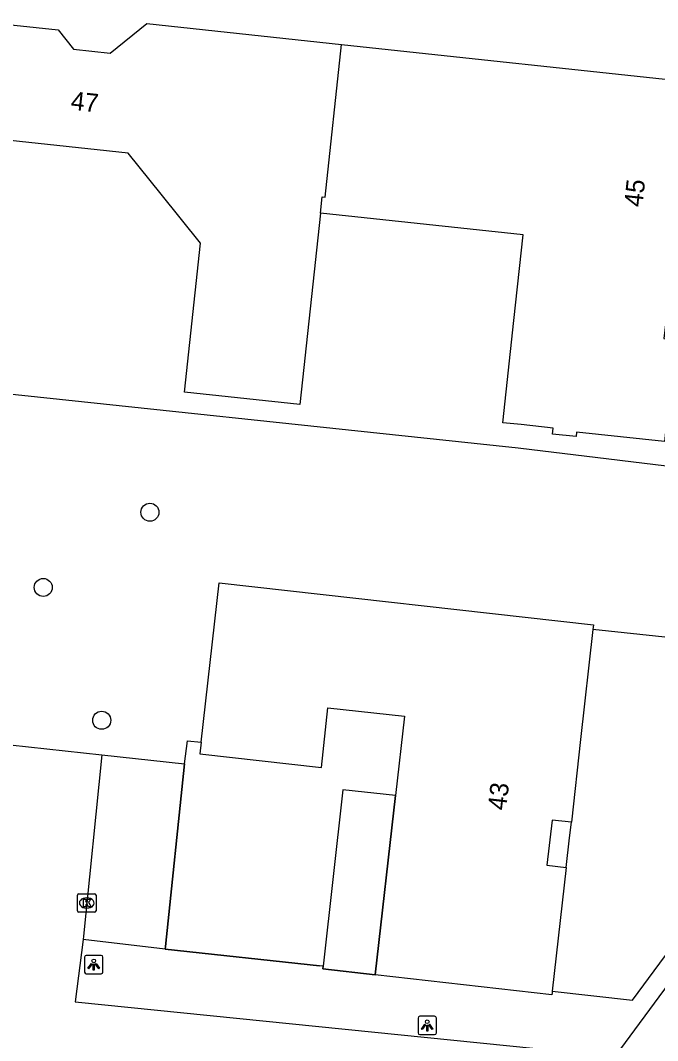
# Model space of a CAD drawing. Extents: x 162398 to 163643, y 386453 to 387397.
# Drawn here: x 162833 to 162867.5, y 386898.2 to 386953.6 of the extents above; entities that cross this region are included whole.
import ezdxf

# ---------------------------------------------------------------- set-up
doc = ezdxf.new("R2010")
doc.units = 0
for name, color, linetype in [('IMGEO_Boom', 7, 'Continuous'), ('IMGEO_Groenvoorziening', 7, 'Continuous'), ('IMGEO_Kolk', 7, 'Continuous'), ('IMGEO_Lichtpunt', 7, 'Continuous'), ('IMGEO_Muur', 7, 'Continuous'), ('IMGEO_Pand', 7, 'Continuous'), ('IMGEO_Pand_nummerreeks', 7, 'Continuous'), ('IMGEO_Pand_overbouw', 7, 'Continuous'), ('IMGEO_Parkeervlak_open', 7, 'Continuous'), ('IMGEO_Rijbaan_lokaal_open', 7, 'Continuous'), ('IMGEO_Voetpad_open', 7, 'Continuous')]:
    doc.layers.add(name, color=color, linetype=linetype)

msp = doc.modelspace()

# ---------------------------------------------------------------- linework, layer by layer
at = {"layer": 'IMGEO_Boom'}
for centre in [(162839.978, 386926.866), (162834.193, 386922.783), (162837.362, 386915.576)]:
    msp.add_circle(centre, 0.489, dxfattribs=at)
at = {"layer": 'IMGEO_Groenvoorziening'}
for points in [[(162870.971, 386929.009), (162859.945, 386930.347), (162828.236, 386933.706), (162820.477, 386934.559), (162809.62, 386935.738), (162809.662, 386936.561)], [(162869.944, 386919.868), (162863.993, 386920.509)], [(162841.86, 386913.21), (162842.021, 386914.461), (162842.761, 386914.398)]]:
    msp.add_lwpolyline(points, dxfattribs=at)
at = {"layer": 'IMGEO_Kolk'}
for p, q in [((162836.053, 386905.237), (162836.053, 386906.089)), ((162836.128, 386906.163), (162836.98, 386906.163)), ((162837.054, 386906.089), (162837.054, 386905.237)), ((162836.541, 386905.943), (162836.566, 386905.943)), ((162836.98, 386905.163), (162836.128, 386905.163)), ((162836.564, 386905.383), (162836.539, 386905.383))]:
    msp.add_line(p, q, dxfattribs=at)
for points in [[(162836.053, 386905.237), (162836.053, 386906.089)], [(162836.128, 386906.163), (162836.98, 386906.163)], [(162837.054, 386906.089), (162837.054, 386905.237)], [(162836.374, 386905.863), (162836.497, 386905.863), (162836.497, 386905.712), (162836.627, 386905.863), (162836.791, 386905.863), (162836.645, 386905.712), (162836.798, 386905.463), (162836.646, 386905.463), (162836.561, 386905.627), (162836.497, 386905.56), (162836.497, 386905.463), (162836.374, 386905.463), (162836.374, 386905.863)], [(162836.98, 386905.163), (162836.128, 386905.163)]]:
    msp.add_lwpolyline(points, dxfattribs=at)
for centre, start, end in [((162836.13, 386906.087), 91.552, 178.448), ((162836.13, 386906.087), 91.552, 178.448), ((162836.978, 386906.087), 1.552, 88.448), ((162836.978, 386906.087), 1.552, 88.448), ((162836.13, 386905.239), 181.552, 268.448), ((162836.13, 386905.239), 181.552, 268.448), ((162836.978, 386905.239), 271.552, 358.448), ((162836.978, 386905.239), 271.552, 358.448)]:
    msp.add_arc(centre, 0.0765, start, end, dxfattribs=at)
for centre, major_axis, ratio, start_param, end_param in [((162836.54, 386905.663), (-0.387, 0.002), 0.722429, 4.712389, 7.853982), ((162836.565, 386905.663), (-0.39, 0.002), 0.717154, 1.570796, 4.712389)]:
    msp.add_ellipse(centre, major_axis=major_axis, ratio=ratio, start_param=start_param, end_param=end_param, dxfattribs=at)
at = {"layer": 'IMGEO_Lichtpunt'}
for p, q in [((162837.331, 386902.818), (162836.523, 386902.818)), ((162837.331, 386902.818), (162836.523, 386902.818)), ((162836.429, 386902.723), (162836.429, 386901.916)), ((162836.429, 386902.723), (162836.429, 386901.916)), ((162837.425, 386901.916), (162837.425, 386902.723)), ((162837.425, 386901.916), (162837.425, 386902.723)), ((162836.523, 386901.822), (162837.331, 386901.822)), ((162836.523, 386901.822), (162837.331, 386901.822)), ((162854.514, 386899.422), (162854.514, 386898.615)), ((162854.514, 386899.422), (162854.514, 386898.615)), ((162855.416, 386899.517), (162854.608, 386899.517)), ((162855.416, 386899.517), (162854.608, 386899.517)), ((162855.51, 386898.615), (162855.51, 386899.422)), ((162855.51, 386898.615), (162855.51, 386899.422)), ((162854.608, 386898.521), (162855.416, 386898.521)), ((162854.608, 386898.521), (162855.416, 386898.521))]:
    msp.add_line(p, q, dxfattribs=at)
for points in [[(162836.803, 386902.387), (162836.842, 386902.359), (162836.654, 386902.097), (162836.616, 386902.124), (162836.803, 386902.387)], [(162836.905, 386902.339), (162836.952, 386902.339), (162836.952, 386902.017), (162836.905, 386902.017), (162836.905, 386902.339)], [(162837.015, 386902.359), (162837.053, 386902.386), (162837.24, 386902.124), (162837.201, 386902.096), (162837.015, 386902.359)], [(162854.888, 386899.086), (162854.927, 386899.058), (162854.739, 386898.796), (162854.701, 386898.823), (162854.888, 386899.086)], [(162854.99, 386899.038), (162855.037, 386899.038), (162855.037, 386898.716), (162854.99, 386898.716), (162854.99, 386899.038)], [(162855.1, 386899.058), (162855.138, 386899.085), (162855.325, 386898.823), (162855.286, 386898.795), (162855.1, 386899.058)]]:
    msp.add_lwpolyline(points, dxfattribs=at)
for centre in [(162836.928, 386902.521), (162855.013, 386899.22)]:
    msp.add_circle(centre, 0.0994, dxfattribs=at)
for centre, start, end in [((162836.523, 386902.723), 90, 180), ((162836.523, 386902.723), 90, 180), ((162837.331, 386902.723), 0, 90), ((162837.331, 386902.723), 0, 90), ((162836.523, 386901.916), 180, 270), ((162836.523, 386901.916), 180, 270), ((162837.331, 386901.916), 270, 0), ((162837.331, 386901.916), 270, 360), ((162854.608, 386899.422), 90, 180), ((162854.608, 386899.422), 90, 180), ((162855.416, 386899.422), 0, 90), ((162855.416, 386899.422), 0, 90), ((162854.608, 386898.615), 180, 270), ((162854.608, 386898.615), 180, 270), ((162855.416, 386898.615), 270, 0), ((162855.416, 386898.615), 270, 360)]:
    msp.add_arc(centre, 0.0946, start, end, dxfattribs=at)
at = {"layer": 'IMGEO_Muur'}
for points in [[(162841.86, 386913.21), (162840.818, 386903.311)], [(162840.818, 386903.311), (162840.803, 386903.164), (162849.171, 386902.261)]]:
    msp.add_lwpolyline(points, dxfattribs=at)
at = {"layer": 'IMGEO_Pand'}
for points in [[(162830.203, 386953.552), (162834.994, 386953.037), (162835.833, 386951.996), (162837.817, 386951.782), (162839.803, 386953.383), (162850.357, 386952.248)], [(162850.357, 386952.248), (162869.934, 386950.143), (162868.602, 386937.755), (162868.015, 386937.819), (162867.851, 386936.292), (162868.476, 386936.225), (162867.882, 386930.701), (162863.108, 386931.214), (162863.082, 386930.971), (162861.801, 386931.109), (162861.836, 386931.432), (162860.098, 386931.619), (162859.111, 386931.725), (162859.708, 386937.276), (162860.207, 386941.917), (162849.219, 386943.099)], [(162849.219, 386943.099), (162849.313, 386943.977), (162849.48, 386943.959), (162850.357, 386952.248)], [(162849.219, 386943.099), (162848.101, 386932.711), (162841.853, 386933.383), (162842.722, 386941.465), (162840.579, 386944.124), (162838.789, 386946.345), (162829.516, 386947.342)], [(162842.761, 386914.398), (162843.736, 386923.034), (162864.02, 386920.756), (162863.993, 386920.509)], [(162863.993, 386920.509), (162863.329, 386914.537), (162862.829, 386910.041), (162861.779, 386910.149), (162861.503, 386907.713), (162862.546, 386907.595), (162861.792, 386900.876)], [(162842.761, 386914.398), (162842.688, 386913.754), (162849.282, 386913.008), (162849.629, 386916.25), (162853.781, 386915.805), (162853.292, 386911.487), (162852.19, 386901.76)], [(162861.792, 386900.876), (162861.784, 386900.803), (162861.769, 386900.673), (162852.19, 386901.76)]]:
    msp.add_lwpolyline(points, dxfattribs=at)
at = {"layer": 'IMGEO_Pand_overbouw'}
for points in [[(162853.292, 386911.487), (162850.439, 386911.805), (162849.375, 386902.235), (162849.358, 386902.082), (162852.19, 386901.76)], [(162862.829, 386910.041), (162861.779, 386910.149), (162861.503, 386907.713), (162862.546, 386907.595), (162862.731, 386909.19)]]:
    msp.add_lwpolyline(points, close=True, dxfattribs=at)
at = {"layer": 'IMGEO_Parkeervlak_open'}
for points in [[(162837.367, 386913.701), (162841.86, 386913.21)], [(162840.803, 386903.164), (162840.818, 386903.311), (162841.86, 386913.21)]]:
    msp.add_lwpolyline(points, dxfattribs=at)
at = {"layer": 'IMGEO_Rijbaan_lokaal_open'}
for points in [[(162828.398, 386914.682), (162837.367, 386913.701)], [(162837.367, 386913.701), (162836.371, 386903.856), (162836.35, 386903.69)], [(162865.209, 386897.338), (162876.426, 386912.565)], [(162836.35, 386903.69), (162835.924, 386900.293), (162865.209, 386897.338)]]:
    msp.add_lwpolyline(points, dxfattribs=at)
at = {"layer": 'IMGEO_Voetpad_open'}
for points in [[(162861.792, 386900.876), (162866.149, 386900.387), (162875.032, 386912.434), (162879.736, 386918.814)], [(162840.803, 386903.164), (162836.35, 386903.69)], [(162852.19, 386901.76), (162849.358, 386902.082), (162849.375, 386902.235), (162849.171, 386902.261), (162840.803, 386903.164)]]:
    msp.add_lwpolyline(points, dxfattribs=at)

# ---------------------------------------------------------------- texts
at = {"layer": 'IMGEO_Pand_nummerreeks'}
for s, rotation, p in [('47', 353.8464, (162835.652, 386948.716)), ('45', 83.8638, (162866.675, 386943.397)), ('43', 83.4398, (162859.284, 386910.659))]:
    msp.add_text(s, height=1, rotation=rotation, dxfattribs=at).set_placement(p)

doc.saveas('drawing.dxf')
